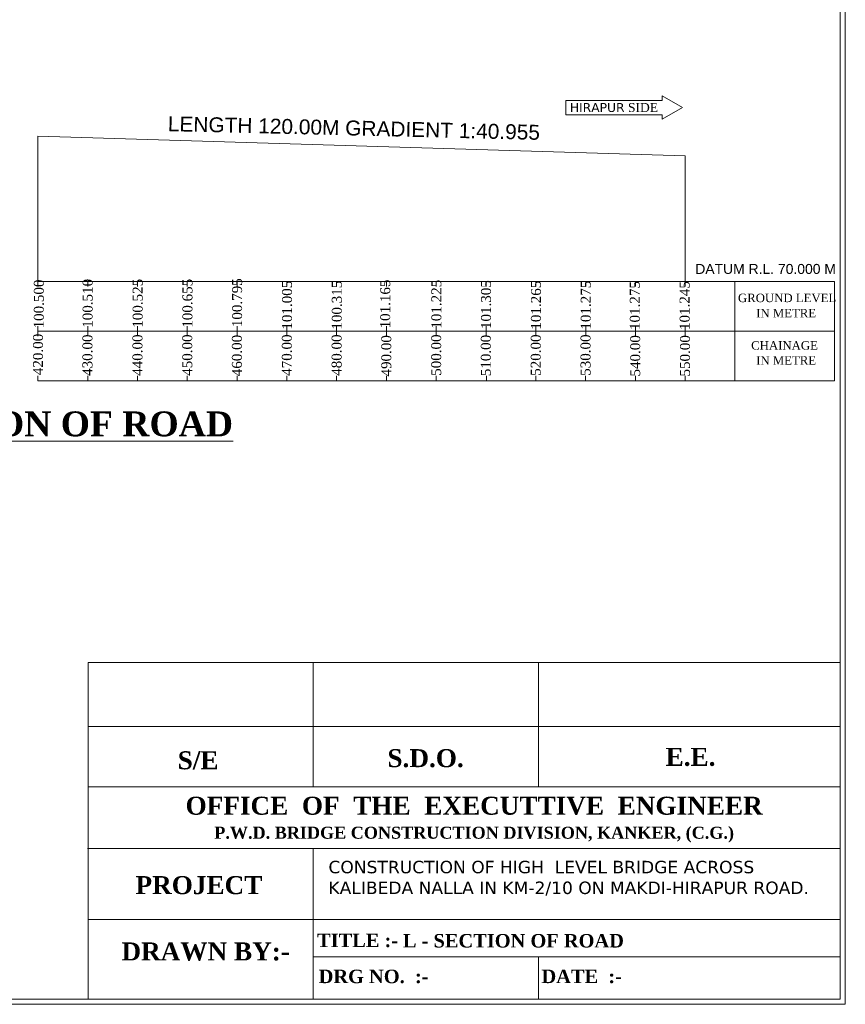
# Model space of a CAD drawing. Header units: millimetres. Extents: x -20950785 to 389010297, y -11535949 to 14056629.
# Tile 633 of 654: x 14820531 to 14986367, y 820311 to 1018067. Entities that reach past the tile are written whole.
import ezdxf

# ---------------------------------------------------------------- set-up
doc = ezdxf.new("R2010")
doc.units = ezdxf.units.MM
doc.header["$LTSCALE"] = 60
doc.header["$MEASUREMENT"] = 0
doc.linetypes.add('ACAD_ISO03W100', pattern=[30, 12, -18])
doc.layers.add('PDF_H.F.L.', color=7, linetype='ACAD_ISO03W100')
doc.layers.add('PDF_TEXT', color=7, linetype='Continuous')
doc.styles.add('Annotative', font='arial.ttf')
doc.styles.add('PDF Arial Bold', font='times.ttf')
doc.styles.add('style1', font='txt.shx', dxfattribs={"height": 1})

msp = doc.modelspace()

# ---------------------------------------------------------------- linework, layer by layer
at = {"color": 7, "linetype": 'Continuous', "lineweight": 9, "ltscale": 2}
for p, q in [((14824195.5, 965508.5), (14824195.5, 994683.5)), ((14824195.5, 994683.5), (14954198.5, 990753.5)), ((14954198.5, 965508.5), (14954198.5, 990753.5)), ((14984195.5, 965508.5), (14984195.5, 945512.5)), ((14985367, 888966.48), (14985367, 821311))]:
    msp.add_line(p, q, dxfattribs=at)
at = {"color": 7, "linetype": 'Continuous', "lineweight": 9}
for p, q in [((14824195.5, 965508.5), (14824195.5, 964508.5)), ((14824195.5, 965508.5), (14824195.5, 964508.5)), ((14944198.5, 965508.5), (14824195.5, 965508.5)), ((14834195.5, 965508.5), (14834195.5, 964508.5)), ((14844195.5, 965508.5), (14844195.5, 964508.5)), ((14854195.5, 965508.5), (14854195.5, 964508.5)), ((14864195.5, 965508.5), (14864195.5, 964508.5)), ((14874195.5, 965508.5), (14874195.5, 964508.5)), ((14884195.5, 965508.5), (14884195.5, 964508.5)), ((14894195.5, 965508.5), (14894195.5, 964508.5)), ((14894195.5, 965508.5), (14894195.5, 964508.5)), ((14904195.5, 965508.5), (14904195.5, 964508.5)), ((14914195.5, 965508.5), (14914195.5, 964508.5)), ((14924195.5, 965508.5), (14924195.5, 964508.5)), ((14964195.5, 965508.5), (14934195.5, 965508.5)), ((14934272, 965508.5), (14934272, 964508.5)), ((14944198.5, 965508.5), (14944198.5, 964508.5)), ((14954198.5, 965508.5), (14954198.5, 964508.5)), ((14964195.5, 965512.5), (14964195.5, 945512.5)), ((14984195.5, 965508.5), (14964195.5, 965508.5)), ((14984198.5, 965508.5), (14984198.5, 964508.5)), ((14824195.5, 956508.5), (14824195.5, 954508.5)), ((14944198.5, 955508.5), (14824195.5, 955508.5)), ((14834195.5, 956508.5), (14834195.5, 954508.5)), ((14844195.5, 956508.5), (14844195.5, 954508.5)), ((14854195.5, 956508.5), (14854195.5, 954508.5)), ((14864195.5, 956508.5), (14864195.5, 954508.5)), ((14874195.5, 956508.5), (14874195.5, 954508.5)), ((14884195.5, 956508.5), (14884195.5, 954508.5)), ((14894195.5, 956508.5), (14894195.5, 954508.5)), ((14894195.5, 956508.5), (14894195.5, 954508.5)), ((14904195.5, 956508.5), (14904195.5, 954508.5)), ((14914195.5, 956508.5), (14914195.5, 954508.5)), ((14924195.5, 956508.5), (14924195.5, 954508.5)), ((14964195.5, 955508.5), (14934195.5, 955508.5)), ((14934272, 956508.5), (14934272, 954508.5)), ((14944198.5, 956508.5), (14944198.5, 954508.5)), ((14954198.5, 956508.5), (14954198.5, 954508.5)), ((14984195.5, 955508.5), (14964195.5, 955508.5)), ((14824195.5, 946508.5), (14824195.5, 945508.5)), ((14824195.5, 945509.77), (14964195.5, 945512.32)), ((14834195.5, 946508.5), (14834195.5, 945508.5)), ((14844195.5, 946508.5), (14844195.5, 945508.5)), ((14854195.5, 946508.5), (14854195.5, 945508.5)), ((14864195.5, 946508.5), (14864195.5, 945508.5)), ((14874195.5, 946508.5), (14874195.5, 945508.5)), ((14884195.5, 946508.5), (14884195.5, 945508.5)), ((14894195.5, 946508.5), (14894195.5, 945508.5)), ((14894195.5, 946508.5), (14894195.5, 945508.5)), ((14904195.5, 946508.5), (14904195.5, 945508.5)), ((14914269.04, 946508.5), (14914269.04, 945508.5)), ((14924195.5, 946508.5), (14924195.5, 945508.5)), ((14934195.5, 946508.5), (14934195.5, 945508.5)), ((14944195.5, 946508.5), (14944195.5, 945508.5)), ((14954195.5, 946508.5), (14954195.5, 945508.5)), ((14964195.5, 946508.5), (14964195.5, 945508.5)), ((14964195.5, 946508.5), (14964195.5, 945508.5)), ((14964195.5, 945512.14), (14984195.5, 945512.5)), ((14834310.1, 821311), (14985367, 821311))]:
    msp.add_line(p, q, dxfattribs=at)
at = {"color": 7, "linetype": 'Continuous', "lineweight": 9, "ltscale": 20}
for points in [[(14604672.5, 1084402.5), (14986367, 1084402.5), (14986367, 820311), (14604672.5, 820311)], [(14605672.5, 1083402.5), (14985367, 1083402.5), (14985367, 821311), (14605672.5, 821311)]]:
    msp.add_lwpolyline(points, close=True, dxfattribs=at)
at = {"linetype": 'Continuous', "lineweight": 9}
msp.add_lwpolyline([(14930252.47, 998973.43), (14949572.23, 998973.43), (14949572.23, 998063.71), (14953642.05, 1000413.43), (14949572.23, 1002763.14), (14949572.23, 1001853.43), (14930252.47, 1001853.43)], close=True, dxfattribs=at)
at = {"layer": 'PDF_H.F.L.', "color": 7, "linetype": 'Continuous', "lineweight": 9}
for p, q in [((14985367, 888966.48), (14834310.1, 888966.48)), ((14834310.1, 888966.48), (14834310.1, 821311)), ((14879510.98, 888966.48), (14879510.98, 863971.3)), ((14924711.86, 863971.3), (14924711.86, 888966.48)), ((14985367, 876090.18), (14834310.1, 876090.18)), ((14834310.1, 857471.71), (14834310.1, 875552.06)), ((14834310.1, 863971.3), (14985367, 863971.3)), ((14985367, 851622.22), (14834174.4, 851622.22)), ((14879510.98, 851622.22), (14879510.98, 821311)), ((14834310.1, 821311), (14834310.1, 839391.35)), ((14834310.1, 837360.44), (14985367, 837360.44)), ((14879510.98, 821311), (14879510.98, 833063.23)), ((14879510.98, 829833.81), (14985367, 829833.81)), ((14924711.86, 821311), (14924711.86, 829833.81))]:
    msp.add_line(p, q, dxfattribs=at)

# ---------------------------------------------------------------- texts
at = {"linetype": 'Continuous', "lineweight": 9}
for s, insert, char_height, attachment_point, style in [('{\\fVerdana|b0|i0|c0|p34;HIRAPUR\\fTimes New Roman|b0|i0|c0|p18; SIDE}', (14948751.52, 1001328.53), 1800, 3, 'style1'), ('DATUM R.L. 70.000 M', (14956229.24, 969007.03), 2000, 1, 'Annotative')]:
    msp.add_mtext(s, dxfattribs=dict(at, insert=insert, char_height=char_height, attachment_point=attachment_point, style=style))
at = {"linetype": 'Continuous', "lineweight": 9, "char_height": 2000, "attachment_point": 1, "rotation": 90}
for s, insert in [('{\\fTimes New Roman|b0|i0|c0|p18;100.500}', (14823373.97, 956056.47)), ('{\\fTimes New Roman|b0|i0|c0|p18;100.510}', (14833172.53, 956188.56)), ('{\\fTimes New Roman|b0|i0|c0|p18;100.525}', (14843223.52, 956200.3)), ('{\\fTimes New Roman|b0|i0|c0|p18;100.655}', (14853223.52, 956200.3)), ('{\\fTimes New Roman|b0|i0|c0|p18;100.795}', (14863194.65, 956313.66)), ('{\\fTimes New Roman|b0|i0|c0|p18;101.005}', (14873223.52, 955817.85)), ('{\\fTimes New Roman|b0|i0|c0|p18;100.315}', (14883223.52, 955818.76)), ('{\\fTimes New Roman|b0|i0|c0|p18;101.165}', (14892946.22, 956057.67)), ('{\\fTimes New Roman|b0|i0|c0|p18;101.225}', (14903224.8, 956007.1)), ('{\\fTimes New Roman|b0|i0|c0|p18;101.305}', (14913194.65, 955931.21)), ('{\\fTimes New Roman|b0|i0|c0|p18;101.265}', (14923223.52, 955817.85)), ('{\\fTimes New Roman|b0|i0|c0|p18;101.275}', (14933223.52, 955818.76)), ('{\\fTimes New Roman|b0|i0|c0|p18;101.275}', (14943085.24, 955745.48)), ('{\\fTimes New Roman|b0|i0|c0|p18;101.245}', (14953085.24, 955745.48)), ('{\\fTimes New Roman|b0|i0|c0|p18;420.00}', (14823204.66, 946674.65)), ('{\\fTimes New Roman|b0|i0|c0|p18;430.00}', (14833136.76, 946532.48)), ('{\\fTimes New Roman|b0|i0|c0|p18;440.00}', (14843187.75, 946544.22)), ('{\\fTimes New Roman|b0|i0|c0|p18;450.00}', (14853187.75, 946544.22)), ('{\\fTimes New Roman|b0|i0|c0|p18;460.00}', (14863158.83, 946465.53)), ('{\\fTimes New Roman|b0|i0|c0|p18;470.00}', (14873187.75, 946544.22)), ('{\\fTimes New Roman|b0|i0|c0|p18;480.00}', (14883187.75, 946545.13)), ('{\\fTimes New Roman|b0|i0|c0|p18;490.00}', (14893165.05, 946402.41)), ('{\\fTimes New Roman|b0|i0|c0|p18;500.00}', (14903187.75, 946545.13)), ('{\\fTimes New Roman|b0|i0|c0|p18;510.00}', (14913158.83, 946465.53)), ('{\\fTimes New Roman|b0|i0|c0|p18;520.00}', (14923187.75, 946544.22)), ('{\\fTimes New Roman|b0|i0|c0|p18;530.00}', (14933187.75, 946545.13)), ('{\\fTimes New Roman|b0|i0|c0|p18;540.00}', (14943165.05, 946402.41)), ('{\\fTimes New Roman|b0|i0|c0|p18;550.00}', (14953165.05, 946402.41))]:
    msp.add_mtext(s, dxfattribs=dict(at, insert=insert))
at = {"linetype": 'Continuous', "lineweight": 9, "insert": (14882551.5, 849129.12), "char_height": 2500, "width": 102165.9634, "attachment_point": 1, "style": 'style1'}
msp.add_mtext('{\\fVerdana|b0|i0|c0|p34;CONSTRUCTION OF HIGH  LEVEL BRIDGE ACROSS KALIBEDA NALLA IN KM-2/10 ON MAKDI-HIRAPUR ROAD.\\fTimes New Roman|b0|i0|c0|p18;   }', dxfattribs=at)
at = {"layer": 'PDF_H.F.L.', "color": 7, "linetype": 'Continuous', "lineweight": 9, "char_height": 1700, "attachment_point": 7, "style": 'PDF Arial Bold'}
for s, insert in [('GROUND LEVEL', (14964803.77, 961296.09)), ('IN METRE', (14968455.19, 958278.61)), ('CHAINAGE', (14967455.19, 951778.61)), ('IN METRE', (14968455.19, 948778.61))]:
    msp.add_mtext(s, dxfattribs=dict(at, insert=insert))
at = {"layer": 'PDF_H.F.L.', "color": 7, "linetype": 'Continuous', "lineweight": 9}
for s, insert, char_height, width, attachment_point in [('{\\fTimes New Roman|b1|i0|c0|p18;\\LL - SECTION OF ROAD}', (14781564.38, 939392.2), 5000, 99438.3338, 1), ('{\\fTimes New Roman|b1|i0|c0|p18;S/E}', (14852271.07, 871132.11), 3616.0708, 49965.3516, 1), ('{\\fTimes New Roman|b1|i0|c0|p18;S.D.O.}', (14894397.89, 871560.79), 3616.0708, 49965.3516, 1), ('{\\fTimes New Roman|b1|i0|c0|p18;E.E.}', (14950267.81, 871818.01), 3616.0708, 49965.3516, 1), ('{\\fTimes New Roman|b1|i0|c0|p18;\\H1.3333x;OFFICE  OF  THE  EXECUTTIVE  ENGINEER\\P\\H0.66667x;P.W.D. BRIDGE CONSTRUCTION DIVISION, KANKER, (C.G.)}', (14911812.74, 862010.07), 2712.0531, 131165.0077, 2), ('{\\fTimes New Roman|b1|i0|c0|p18;PROJECT}', (14843788.58, 846060.44), 3616.0708, 80233.5319, 1), ('{\\fTimes New Roman|b1|i0|c0|p18;DRAWN BY:-}', (14840969.02, 832742.02), 3616.0708, 80233.5319, 1), ('{\\fTimes New Roman|b1|i0|c0|p18;TITLE :-}', (14880262.66, 834500.41), 2712.0531, 80233.5319, 1), ('{\\fTimes New Roman|b1|i0|c0|p18;L - SECTION OF ROAD}', (14897511.23, 834434.78), 2712.0531, 76687.2525, 1), ('{\\fTimes New Roman|b1|i0|c0|p18;DRG NO.  :-    }', (14880579.6, 827272.53), 2712.0531, 212816.7282, 1), ('{\\fTimes New Roman|b1|i0|c0|p18;DATE  :-   }', (14925337.39, 827274.1), 2712.0531, 343710.5051, 1)]:
    msp.add_mtext(s, dxfattribs=dict(at, insert=insert, char_height=char_height, width=width, attachment_point=attachment_point))
at = {"layer": 'PDF_TEXT', "color": 7, "linetype": 'Continuous', "lineweight": 9, "insert": (14850259.26, 995644.42), "char_height": 3000, "attachment_point": 7, "rotation": 358.6487895, "style": 'Annotative'}
msp.add_mtext('LENGTH 120.00M GRADIENT 1:40.955', dxfattribs=at)

doc.saveas('drawing.dxf')
